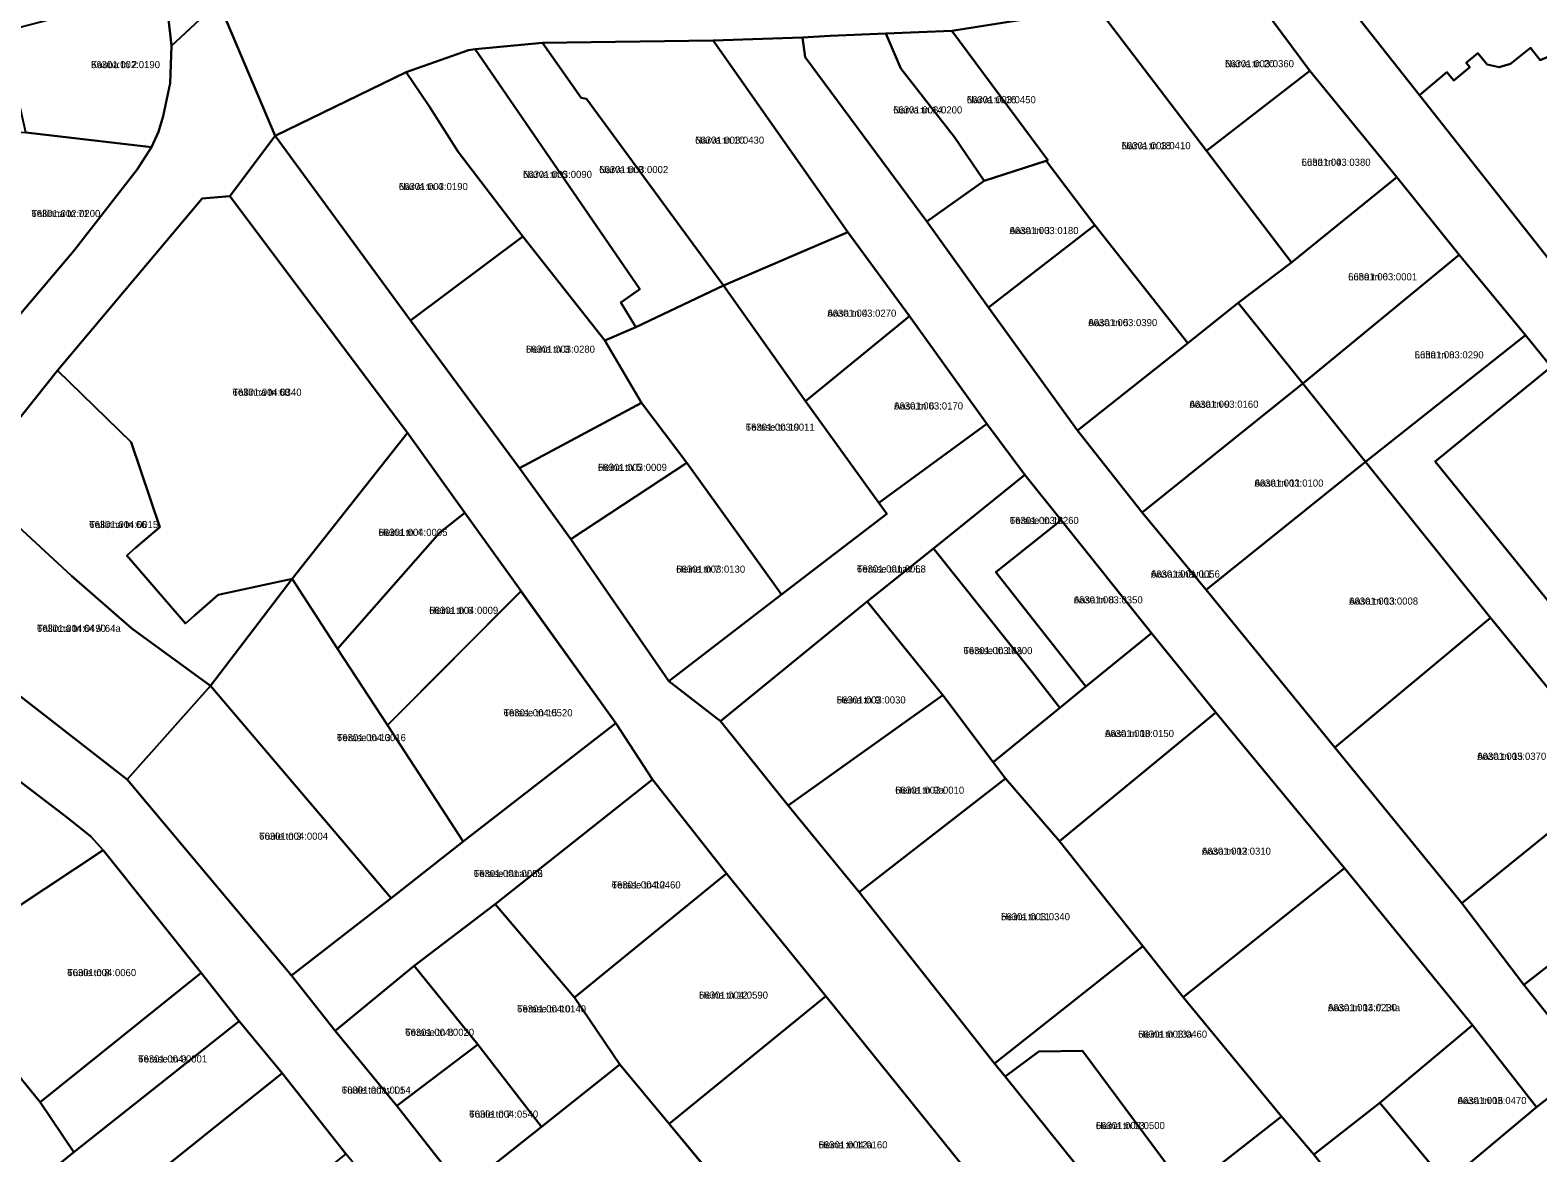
# Model space of a CAD drawing. Extents: x 632278 to 636344, y 6578401 to 6583362.
# Drawn here: x 634644.7 to 634961.7, y 6581940 to 6582176.1 of the extents above; entities that cross this region are included whole.
import ezdxf

# ---------------------------------------------------------------- set-up
doc = ezdxf.new("R2010")
doc.units = 0
for name, color, linetype in [('L_AADRESS', 7, 'Continuous'), ('PIIR', 7, 'Continuous'), ('TUNNUS', 7, 'Continuous')]:
    doc.layers.add(name, color=color, linetype=linetype)

msp = doc.modelspace()

# ---------------------------------------------------------------- linework, layer by layer
at = {"layer": 'PIIR'}
for points in [[(634660.65, 6582308.79), (634674.59, 6582314.01), (634677.86, 6582268.48), (634681.04, 6582225.04), (634684.3, 6582182.02), (634674.39, 6582172.82), (634673.04, 6582184.69), (634672.3, 6582191.32), (634670.37, 6582211.5), (634668.65, 6582230.08), (634663.68, 6582278.96)], [(634942.56, 6582167.25), (634936.79, 6582162.45), (634916.47, 6582188.24), (634951.59, 6582198.62), (634957.63, 6582191.24), (634962.43, 6582185.26), (634970.56, 6582174.96), (634966.26, 6582171.55), (634962.16, 6582169.8), (634960.14, 6582172.35), (634955.9, 6582169.01), (634953.55, 6582168.3), (634951.04, 6582168.88), (634949.05, 6582171.27), (634946.62, 6582169.24), (634947.38, 6582168.33), (634944.01, 6582165.52)], [(634913.74, 6582167.52), (634900.16, 6582185.88), (634916.47, 6582188.24), (634936.79, 6582162.45), (634966.84, 6582124.31), (635011.79, 6582072.44), (635051.5, 6582021.93), (635039.39, 6582012.29), (635019.37, 6582037.26), (634964.46, 6582105.3), (634959.05, 6582111.96), (634945.13, 6582128.83), (634932, 6582145.18)], [(634673.04, 6582184.69), (634674.39, 6582172.82), (634674.13, 6582164.94), (634672.65, 6582157.98), (634671.62, 6582154.73), (634670.18, 6582151.52), (634643.77, 6582154.58), (634638.97, 6582175.82)], [(634900.16, 6582185.88), (634913.74, 6582167.52), (634891.99, 6582150.73), (634869.09, 6582180.83)], [(634858.26, 6582148.64), (634858.61, 6582148.73), (634838.46, 6582175.93), (634869.09, 6582180.83), (634891.99, 6582150.73), (634909.87, 6582127.24), (634898.69, 6582118.72), (634888.08, 6582110.27), (634868.54, 6582135.11)], [(634738.2, 6582172.1), (634752.41, 6582173.4), (634760.53, 6582161.86), (634761.61, 6582161.68), (634790.44, 6582122.43), (634771.99, 6582113.63), (634768.84, 6582118.82), (634772.85, 6582121.65)], [(634760.53, 6582161.86), (634752.41, 6582173.4), (634788.25, 6582173.96), (634816.57, 6582133.6), (634790.44, 6582122.43), (634761.61, 6582161.68)], [(634788.25, 6582173.96), (634807.04, 6582174.56), (634807.65, 6582170.44), (634833.19, 6582135.89), (634846.2, 6582117.77), (634864.87, 6582091.88), (634878.47, 6582074.65), (634891.95, 6582058.41), (634919, 6582025.26), (634945.67, 6581992.49), (634958.73, 6581975.31), (634972.37, 6581958.24), (634961.4, 6581949.58), (634947.9, 6581966.83), (634921.03, 6581999.88), (634893.97, 6582032.63), (634880.47, 6582049.31), (634861.47, 6582073.03), (634853.78, 6582082.58), (634845.85, 6582093.34), (634829.57, 6582115.92), (634816.57, 6582133.6)], [(634807.04, 6582174.56), (634812.86, 6582174.92), (634824.6, 6582175.37), (634827.73, 6582168.02), (634839, 6582153.63), (634845.25, 6582144.4), (634833.19, 6582135.89), (634807.65, 6582170.44)], [(634827.73, 6582168.02), (634824.6, 6582175.37), (634838.46, 6582175.93), (634858.61, 6582148.73), (634858.26, 6582148.64), (634845.25, 6582144.4), (634839, 6582153.63)], [(634936.79, 6582162.45), (634942.56, 6582167.25), (634944.01, 6582165.52), (634947.38, 6582168.33), (634946.62, 6582169.24), (634949.05, 6582171.27), (634951.04, 6582168.88), (634953.55, 6582168.3), (634955.9, 6582169.01), (634960.14, 6582172.35), (634962.16, 6582169.8), (634966.26, 6582171.55), (634970.56, 6582174.96), (634986.88, 6582154.49), (634966.84, 6582124.31)], [(634736.81, 6582171.91), (634738.2, 6582172.1), (634772.85, 6582121.65), (634768.84, 6582118.82), (634771.99, 6582113.63), (634765.47, 6582110.85), (634748.23, 6582132.7), (634734.68, 6582150.52), (634728.55, 6582160.12), (634723.73, 6582167.29)], [(634696.15, 6582153.89), (634723.73, 6582167.29), (634728.55, 6582160.12), (634734.68, 6582150.52), (634748.23, 6582132.7), (634724.63, 6582115.07)], [(634891.99, 6582150.73), (634913.74, 6582167.52), (634932, 6582145.18), (634909.87, 6582127.24)], [(634625.82, 6582128.04), (634619.66, 6582150.78), (634634.35, 6582155.12), (634643.77, 6582154.58), (634670.18, 6582151.52), (634667.16, 6582146.78), (634653.84, 6582129.72), (634641.46, 6582115.05)], [(634833.19, 6582135.89), (634845.25, 6582144.4), (634858.26, 6582148.64), (634868.54, 6582135.11), (634846.2, 6582117.77)], [(634932, 6582145.18), (634945.13, 6582128.83), (634912.25, 6582101.78), (634898.69, 6582118.72), (634909.87, 6582127.24)], [(634677.33, 6582051.32), (634665.01, 6582065.62), (634666.84, 6582067.2), (634671.9, 6582071.57), (634665.94, 6582089.46), (634650.44, 6582104.55), (634680.81, 6582140.71), (634686.64, 6582141.21), (634724.03, 6582091.4), (634699.78, 6582060.69), (634684.17, 6582057.32), (634679.16, 6582052.92)], [(634724.63, 6582115.07), (634748.23, 6582132.7), (634765.47, 6582110.85), (634773.21, 6582097.74), (634747.58, 6582083.95)], [(634790.44, 6582122.43), (634816.57, 6582133.6), (634829.57, 6582115.92), (634807.66, 6582098.06)], [(634846.2, 6582117.77), (634868.54, 6582135.11), (634888.08, 6582110.27), (634864.87, 6582091.88)], [(634912.25, 6582101.78), (634945.13, 6582128.83), (634959.05, 6582111.96), (634925.41, 6582085.3)], [(634765.47, 6582110.85), (634771.99, 6582113.63), (634790.44, 6582122.43), (634807.66, 6582098.06), (634823.08, 6582076.71), (634824.77, 6582074.38), (634802.67, 6582057.39), (634782.75, 6582085.13), (634773.21, 6582097.74)], [(634864.87, 6582091.88), (634888.08, 6582110.27), (634898.69, 6582118.72), (634912.25, 6582101.78), (634878.47, 6582074.65)], [(634807.66, 6582098.06), (634829.57, 6582115.92), (634845.85, 6582093.34), (634823.08, 6582076.71)], [(634959.05, 6582111.96), (634964.46, 6582105.3), (634940.05, 6582085.41), (634994.96, 6582017.56), (635015.11, 6581992.73), (635006.62, 6581985.9), (634993.22, 6582002.16), (634978.84, 6582019.35), (634951.72, 6582052.48), (634925.41, 6582085.3)], [(634650.44, 6582104.55), (634665.94, 6582089.46), (634671.9, 6582071.57), (634666.84, 6582067.2), (634665.01, 6582065.62), (634677.33, 6582051.32), (634679.16, 6582052.92), (634684.17, 6582057.32), (634699.78, 6582060.69), (634682.62, 6582038.21), (634666.05, 6582050.23), (634653.33, 6582061.35), (634640.2, 6582073.51), (634631.3, 6582080.56)], [(634940.05, 6582085.41), (634964.46, 6582105.3), (635019.37, 6582037.26), (634994.96, 6582017.56)], [(634925.41, 6582085.3), (634891.95, 6582058.41), (634878.47, 6582074.65), (634912.25, 6582101.78)], [(634747.58, 6582083.95), (634773.21, 6582097.74), (634782.75, 6582085.13), (634758.32, 6582069.06)], [(634724.03, 6582091.4), (634736.03, 6582074.6), (634730.81, 6582070.48), (634709.27, 6582046.01), (634699.78, 6582060.69)], [(634789.81, 6582030.74), (634778.97, 6582039.18), (634802.67, 6582057.39), (634824.77, 6582074.38), (634823.08, 6582076.71), (634845.85, 6582093.34), (634853.78, 6582082.58), (634834.63, 6582067.12), (634820.62, 6582055.92)], [(634778.97, 6582039.18), (634758.32, 6582069.06), (634782.75, 6582085.13), (634802.67, 6582057.39)], [(634891.95, 6582058.41), (634925.41, 6582085.3), (634951.72, 6582052.48), (634919.01, 6582025.26)], [(634866.65, 6582038.08), (634861.16, 6582033.55), (634855.36, 6582041.09), (634834.63, 6582067.12), (634853.78, 6582082.58), (634861.47, 6582073.03), (634847.71, 6582062.12)], [(634613.71, 6582058.49), (634631.3, 6582080.56), (634640.2, 6582073.51), (634653.33, 6582061.35), (634666.05, 6582050.23), (634682.62, 6582038.21), (634665.06, 6582018.52)], [(634736.03, 6582074.6), (634747.88, 6582058.12), (634719.81, 6582029.92), (634709.27, 6582046.01), (634730.81, 6582070.48)], [(634861.47, 6582073.03), (634880.47, 6582049.31), (634866.65, 6582038.08), (634847.71, 6582062.12)], [(634940.19, 6581913.77), (634905.84, 6581886.27), (634896.84, 6581897.33), (634928.28, 6581922.11), (634942.36, 6581933.66), (634961.4, 6581949.58), (634972.37, 6581958.24), (635006.62, 6581985.9), (635015.11, 6581992.73), (635039.39, 6582012.29), (635051.5, 6582021.93), (635101.21, 6582062.86), (635112.93, 6582072.11), (635121.55, 6582060.43), (635093, 6582037.1), (635059.67, 6582010.01), (635048.56, 6582001.14), (635015.04, 6581973.94), (634981.54, 6581946.7), (634970.74, 6581938.17)], [(634820.62, 6582055.92), (634834.63, 6582067.12), (634855.36, 6582041.09), (634861.16, 6582033.55), (634847.17, 6582022.14), (634836.55, 6582036.23)], [(634699.78, 6582060.69), (634709.27, 6582046.01), (634719.81, 6582029.92), (634735.72, 6582005.46), (634720.56, 6581993.58), (634682.62, 6582038.21)], [(634657.44, 6582006.52), (634652.83, 6582010.24), (634603.94, 6582047.53), (634613.71, 6582058.49), (634665.06, 6582018.52), (634699.64, 6581977.29), (634708.82, 6581965.62), (634721.78, 6581949.85), (634735.56, 6581932.26), (634764.41, 6581896.09), (634775.13, 6581883.33), (634790.02, 6581865.68), (634816.43, 6581832.94), (634804.08, 6581823.17), (634777.49, 6581856.65), (634751.26, 6581889.92), (634737.61, 6581906.43), (634724.24, 6581923.68), (634711.06, 6581939.81), (634697.67, 6581956.75), (634688.59, 6581967.7), (634680.6, 6581977.83), (634660.03, 6582003.65)], [(634719.81, 6582029.92), (634747.87, 6582058.11), (634767.78, 6582030.36), (634735.72, 6582005.46)], [(634789.81, 6582030.74), (634820.62, 6582055.92), (634836.55, 6582036.23), (634804.06, 6582013.05)], [(634919.01, 6582025.26), (634951.72, 6582052.48), (634978.84, 6582019.35), (634945.67, 6581992.49)], [(634603.94, 6582047.53), (634652.83, 6582010.24), (634657.44, 6582006.52), (634660.03, 6582003.65), (634623.36, 6581979.36), (634601.44, 6581997.26), (634587.79, 6582007.55), (634578.39, 6582017.73)], [(634849.74, 6582018.74), (634847.17, 6582022.14), (634861.16, 6582033.55), (634866.65, 6582038.08), (634880.47, 6582049.31), (634893.97, 6582032.63), (634861.08, 6582005.56)], [(634665.06, 6582018.52), (634682.62, 6582038.21), (634720.56, 6581993.58), (634699.64, 6581977.29)], [(634847.17, 6582022.14), (634849.74, 6582018.74), (634818.99, 6581994.79), (634804.06, 6582013.05), (634836.55, 6582036.23)], [(634878.6, 6581983.47), (634861.08, 6582005.56), (634893.97, 6582032.63), (634921.03, 6581999.88), (634887.13, 6581972.74)], [(634708.82, 6581965.62), (634699.64, 6581977.29), (634720.56, 6581993.58), (634735.72, 6582005.46), (634767.78, 6582030.36), (634775.54, 6582018.52), (634742.47, 6581992.26), (634725.42, 6581979.33)], [(634742.47, 6581992.26), (634775.54, 6582018.52), (634791.09, 6581998.77), (634759.13, 6581972.66)], [(634818.99, 6581994.79), (634849.74, 6582018.74), (634861.08, 6582005.56), (634878.6, 6581983.47), (634847.46, 6581958.76)], [(634945.67, 6581992.49), (634978.84, 6582019.35), (634993.22, 6582002.16), (634958.73, 6581975.31)], [(634646.78, 6581950.66), (634623.36, 6581979.36), (634660.03, 6582003.65), (634680.6, 6581977.83)], [(634907.8, 6581947.66), (634887.13, 6581972.74), (634921.03, 6581999.88), (634947.9, 6581966.83), (634928.46, 6581950.54), (634914.58, 6581939.67)], [(634972.37, 6581958.24), (634958.73, 6581975.31), (634993.22, 6582002.16), (635006.62, 6581985.9)], [(634768.66, 6581958.6), (634759.13, 6581972.66), (634791.09, 6581998.77), (634811.99, 6581972.97), (634779.03, 6581946.06)], [(634725.42, 6581979.33), (634742.47, 6581992.26), (634759.13, 6581972.66), (634768.66, 6581958.6), (634752.19, 6581945.49), (634738.82, 6581962.78)], [(634856.74, 6581961.32), (634849.69, 6581956.01), (634847.46, 6581958.76), (634878.6, 6581983.47), (634887.13, 6581972.74), (634907.8, 6581947.66), (634887.8, 6581932.02), (634865.94, 6581961.44)], [(634623.36, 6581979.36), (634646.78, 6581950.66), (634653.84, 6581940.16), (634630.24, 6581921.06), (634619.09, 6581933.95), (634597.79, 6581962.1)], [(634646.78, 6581950.66), (634680.6, 6581977.83), (634688.59, 6581967.7), (634653.84, 6581940.16)], [(634721.78, 6581949.85), (634708.82, 6581965.62), (634725.42, 6581979.33), (634738.82, 6581962.78)], [(634809.42, 6581909.34), (634798.35, 6581922.81), (634779.03, 6581946.06), (634811.99, 6581972.97), (634841.83, 6581935.93)], [(634545.08, 6581829.55), (634540.35, 6581834.86), (634549.04, 6581843.17), (634568.29, 6581865.93), (634565.82, 6581869.29), (634576.69, 6581877.91), (634583.39, 6581883.14), (634605.36, 6581901.38), (634630.24, 6581921.06), (634653.84, 6581940.16), (634688.59, 6581967.7), (634697.67, 6581956.75), (634664.21, 6581929.96), (634647.68, 6581916.34), (634630.37, 6581902.21), (634615.84, 6581890.6), (634577.32, 6581859.75), (634571.61, 6581855.04), (634560.16, 6581846.09)], [(634928.46, 6581950.54), (634947.9, 6581966.83), (634961.4, 6581949.58), (634942.36, 6581933.66)], [(634721.78, 6581949.85), (634738.82, 6581962.78), (634752.19, 6581945.49), (634735.56, 6581932.26)], [(634856.74, 6581961.32), (634865.94, 6581961.44), (634887.8, 6581932.02), (634876.36, 6581922.83), (634849.69, 6581956.01)], [(634735.56, 6581932.26), (634752.19, 6581945.49), (634768.66, 6581958.6), (634779.03, 6581946.06), (634797.54, 6581923.69), (634789.37, 6581916.09), (634764.41, 6581896.09)], [(634677.53, 6581912.93), (634664.21, 6581929.96), (634697.67, 6581956.75), (634711.06, 6581939.81)], [(634914.58, 6581939.67), (634928.46, 6581950.54), (634942.36, 6581933.66), (634928.28, 6581922.11), (634917.45, 6581935.99)], [(634907.8, 6581947.66), (634914.58, 6581939.67), (634917.45, 6581935.99), (634898.6, 6581921.06), (634899.93, 6581917.87), (634887.78, 6581908.61), (634876.36, 6581922.83), (634887.8, 6581932.02)]]:
    msp.add_lwpolyline(points, close=True, dxfattribs=at)
for points in [[(634641.46, 6582115.05), (634653.84, 6582129.72), (634667.16, 6582146.78), (634670.18, 6582151.52), (634671.62, 6582154.73), (634672.65, 6582157.98), (634674.13, 6582164.94), (634674.39, 6582172.82), (634684.3, 6582182.02), (634696.15, 6582153.89), (634686.64, 6582141.21), (634680.81, 6582140.71), (634650.44, 6582104.55), (634631.3, 6582080.56)], [(634869.09, 6582180.83), (634838.46, 6582175.93), (634824.6, 6582175.37), (634812.86, 6582174.92), (634807.04, 6582174.56), (634788.25, 6582173.96), (634752.41, 6582173.4), (634738.2, 6582172.1), (634736.81, 6582171.91), (634723.73, 6582167.29), (634696.15, 6582153.89), (634684.3, 6582182.02)], [(634841.83, 6581935.93), (634811.99, 6581972.97), (634791.09, 6581998.77), (634775.54, 6582018.52), (634767.78, 6582030.36), (634747.88, 6582058.12), (634736.03, 6582074.6), (634724.03, 6582091.4), (634686.64, 6582141.21), (634696.15, 6582153.89), (634724.63, 6582115.07), (634747.58, 6582083.95), (634758.32, 6582069.06), (634778.97, 6582039.18), (634789.81, 6582030.74), (634804.06, 6582013.05), (634818.99, 6581994.79), (634847.46, 6581958.76), (634849.69, 6581956.01), (634876.36, 6581922.83)]]:
    msp.add_lwpolyline(points, dxfattribs=at)

# ---------------------------------------------------------------- texts
at = {"layer": 'L_AADRESS'}
for s, p in [('Kauba tn 2', (634657.47, 6582168.11)), ('Narva tn 20', (634895.89, 6582168.3)), ('Narva tn 16', (634841.61, 6582160.73)), ('Narva tn 14', (634826.14, 6582158.58)), ('Narva tn 10', (634784.49, 6582152.22)), ('Narva tn 18', (634874.16, 6582151.06)), ('Luha tn 4', (634912, 6582147.57)), ('Narva tn 6', (634748.29, 6582145.02)), ('Narva tn 8', (634764.32, 6582146.03)), ('Narva tn 4', (634722.19, 6582142.47)), ('Tallinna tn 71', (634644.92, 6582136.8)), ('Aasa tn 3', (634850.6, 6582133.21)), ('Luha tn 6', (634921.78, 6582123.48)), ('Aasa tn 4', (634812.28, 6582115.83)), ('Aasa tn 5', (634867.14, 6582113.85)), ('Heina tn 3', (634748.92, 6582108.25)), ('Luha tn 8', (634935.77, 6582107.07)), ('Tallinna tn 68', (634687.23, 6582099.2)), ('Aasa tn 6', (634826.31, 6582096.32)), ('Aasa tn 9', (634888.42, 6582096.68)), ('Terase tn 19', (634795.12, 6582091.86)), ('Heina tn 5', (634764.05, 6582083.4)), ('Aasa tn 11', (634902.09, 6582080.1)), ('Tallinna tn 66', (634657.09, 6582071.38)), ('Terase tn 16', (634850.64, 6582072.24)), ('Heina tn 4', (634717.91, 6582069.73)), ('Heina tn 7', (634780.5, 6582062)), ('Terase tänav L3', (634818.5, 6582062.04)), ('Aasa tänav L1', (634880.31, 6582060.97)), ('Aasa tn 8', (634864.09, 6582055.54)), ('Aasa tn 13', (634921.99, 6582055.28)), ('Heina tn 6', (634728.58, 6582053.33)), ('Tallinna tn 64 // 64a', (634646.1, 6582049.54)), ('Terase tn 14a', (634840.89, 6582044.87)), ('Heina tn 9', (634814.25, 6582034.49)), ('Terase tn 15', (634744.21, 6582031.79)), ('Terase tn 13', (634709.17, 6582026.57)), ('Aasa tn 10', (634870.66, 6582027.43)), ('Aasa tn 15', (634948.93, 6582022.64)), ('Heina tn 9a', (634826.55, 6582015.51)), ('Tuule tn 3', (634692.81, 6582005.83)), ('Aasa tn 12', (634891.04, 6582002.68)), ('Terase tänav L2', (634737.94, 6581997.99)), ('Terase tn 12', (634766.93, 6581995.59)), ('Heina tn 11', (634848.8, 6581988.91)), ('Tuule tn 8', (634652.46, 6581977.15)), ('Heina tn 12', (634785.3, 6581972.41)), ('Terase tn 10', (634747.04, 6581969.52)), ('Aasa tn 14 // 14a', (634917.54, 6581969.78)), ('Terase tn 8', (634723.51, 6581964.59)), ('Heina tn 13a', (634877.63, 6581964.2)), ('Terase tn 9', (634667.38, 6581958.99)), ('Tuule tänav L1', (634710.18, 6581952.44)), ('Aasa tn 16', (634944.79, 6581950.24)), ('Tuule tn 7', (634736.98, 6581947.39)), ('Heina tn 13', (634868.74, 6581944.98)), ('Heina tn 12a', (634810.43, 6581940.93))]:
    msp.add_text(s, height=1.5, dxfattribs=at).set_placement(p)
at = {"layer": 'TUNNUS'}
for s, p in [('66301:002:0190', (634657.47, 6582168.11)), ('66301:003:0360', (634895.89, 6582168.3)), ('66301:003:0450', (634841.61, 6582160.73)), ('66301:003:0200', (634826.14, 6582158.58)), ('66301:003:0430', (634784.49, 6582152.22)), ('66301:003:0410', (634874.16, 6582151.06)), ('66301:003:0380', (634912, 6582147.57)), ('66301:003:0090', (634748.29, 6582145.02)), ('66301:003:0002', (634764.32, 6582146.03)), ('66301:003:0190', (634722.19, 6582142.47)), ('66301:002:0200', (634644.92, 6582136.8)), ('66301:003:0180', (634850.6, 6582133.21)), ('66301:003:0001', (634921.78, 6582123.48)), ('66301:003:0270', (634812.28, 6582115.83)), ('66301:003:0390', (634867.14, 6582113.85)), ('66301:003:0280', (634748.92, 6582108.25)), ('66301:003:0290', (634935.77, 6582107.07)), ('66301:004:0340', (634687.23, 6582099.2)), ('66301:003:0170', (634826.31, 6582096.32)), ('66301:003:0160', (634888.42, 6582096.68)), ('66301:003:0011', (634795.12, 6582091.86)), ('66301:003:0009', (634764.05, 6582083.4)), ('66301:003:0100', (634902.09, 6582080.1)), ('66301:004:0015', (634657.09, 6582071.38)), ('66301:003:0260', (634850.64, 6582072.24)), ('66301:004:0005', (634717.91, 6582069.73)), ('66301:003:0130', (634780.5, 6582062)), ('66301:001:0068', (634818.5, 6582062.04)), ('66301:001:0056', (634880.31, 6582060.97)), ('66301:003:0350', (634864.09, 6582055.54)), ('66301:003:0008', (634921.99, 6582055.28)), ('66301:004:0009', (634728.58, 6582053.33)), ('66301:004:0490', (634646.1, 6582049.54)), ('66301:003:0300', (634840.89, 6582044.87)), ('66301:003:0030', (634814.25, 6582034.49)), ('66301:004:0520', (634744.21, 6582031.79)), ('66301:004:0016', (634709.17, 6582026.57)), ('66301:003:0150', (634870.66, 6582027.43)), ('66301:003:0370', (634948.93, 6582022.64)), ('66301:003:0010', (634826.55, 6582015.51)), ('66301:004:0004', (634692.81, 6582005.83)), ('66301:003:0310', (634891.04, 6582002.68)), ('66301:001:0065', (634737.94, 6581997.99)), ('66301:004:0460', (634766.93, 6581995.59)), ('66301:003:0340', (634848.8, 6581988.91)), ('66301:004:0060', (634652.46, 6581977.15)), ('66301:004:0590', (634785.3, 6581972.41)), ('66301:004:0140', (634747.04, 6581969.52)), ('66301:003:0230', (634917.54, 6581969.78)), ('66301:004:0020', (634723.51, 6581964.59)), ('66301:003:0460', (634877.63, 6581964.2)), ('66301:004:0001', (634667.38, 6581958.99)), ('66301:001:0054', (634710.18, 6581952.44)), ('66301:003:0470', (634944.79, 6581950.24)), ('66301:004:0540', (634736.98, 6581947.39)), ('66301:003:0500', (634868.74, 6581944.98)), ('66301:004:0160', (634810.43, 6581940.93))]:
    msp.add_text(s, height=1.5, dxfattribs=at).set_placement(p)

doc.saveas('drawing.dxf')
